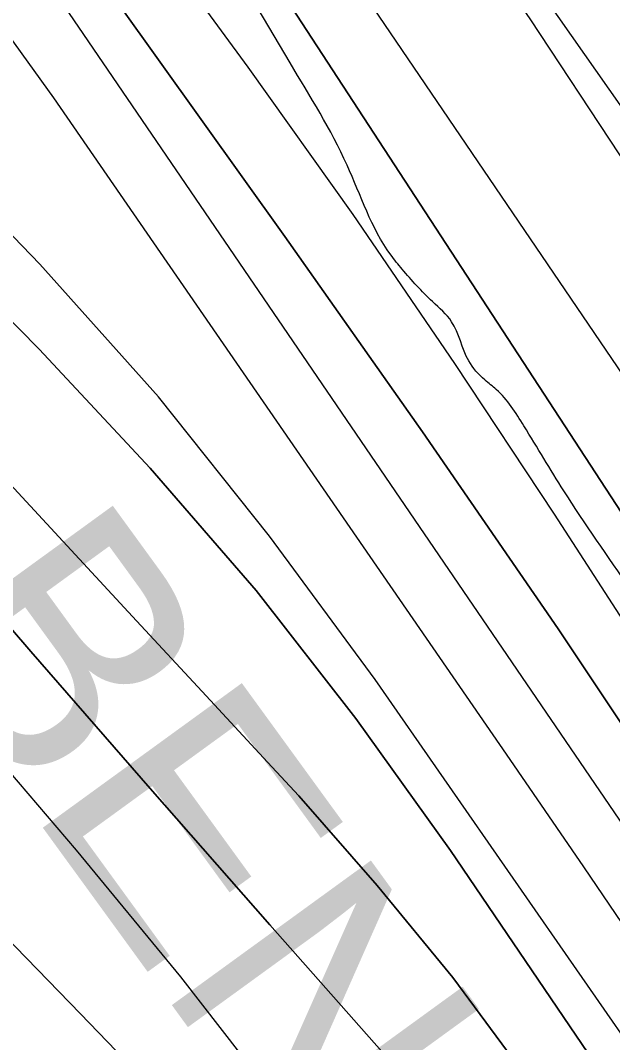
# Model space of a CAD drawing. Extents: x 3329297 to 3367176, y 649250 to 674653.
# Drawn here: x 3341150.1 to 3341390.8, y 667512.8 to 667928.5 of the extents above; entities that cross this region are included whole.
import ezdxf

# ---------------------------------------------------------------- set-up
doc = ezdxf.new("R2010")
doc.units = 0
for name, color, linetype in [('V-RIVR-EDGE', 7, 'Continuous'), ('V-RRAP-RVMT', 7, 'Continuous'), ('V-RRAP-RVMT-IDEN', 7, 'Continuous'), ('V-TOPO-DPTH', 7, 'Continuous'), ('V-TOPO-MAJR', 7, 'Continuous'), ('V-TOPO-MINR', 7, 'Continuous'), ('V-TOPO-WATR', 7, 'Continuous')]:
    doc.layers.add(name, color=color, linetype=linetype)

msp = doc.modelspace()

# ---------------------------------------------------------------- linework, layer by layer
at = {"layer": 'V-RIVR-EDGE'}
msp.add_spline([(3342816.41, 664076.7), (3342812.76, 664100.73), (3342811.24, 664114.69), (3342810.49, 664125.17), (3342811.67, 664129.43), (3342815.94, 664131.36), (3342822.14, 664130.96), (3342827.58, 664133.66), (3342827.98, 664138.7), (3342825.71, 664163.52), (3342823.01, 664169.35), (3342818.01, 664185.26), (3342816.5, 664200), (3342816.91, 664208.92), (3342818.1, 664220.94), (3342817.34, 664227.14), (3342814.66, 664243.44), (3342809.27, 664257.41), (3342808.51, 664264.01), (3342808.92, 664272.54), (3342814.79, 664296.18), (3342814.82, 664305.49), (3342810.59, 664319.46), (3342799.78, 664338.87), (3342790.88, 664350.14), (3342779.66, 664360.25), (3342778.51, 664365.3), (3342779.3, 664369.17), (3342779.69, 664370.72), (3342785.91, 664376.91), (3342798.35, 664388.13), (3342804.18, 664396.26), (3342807.71, 664410.21), (3342807.34, 664416.8), (3342805.02, 664421.46), (3342805.03, 664424.18), (3342805.05, 664435.04), (3342805.48, 664451.32), (3342803.59, 664468.39), (3342800.14, 664485.46), (3342800.15, 664492.05), (3342800.55, 664495.93), (3342805.6, 664499.41), (3342810.27, 664507.15), (3342811.45, 664513.74), (3342812.65, 664526.54), (3342808.84, 664554.08), (3342808.48, 664564.55), (3342811.98, 664571.52), (3342819.76, 664577.71), (3342825.21, 664588.56), (3342825.62, 664596.7), (3342825.25, 664604.07), (3342821.39, 664610.67), (3342817.54, 664623.86), (3342808.64, 664632.03), (3342807.5, 664639.01), (3342807.51, 664645.61), (3342805.59, 664651.04), (3342795.55, 664667.74), (3342786.28, 664683.28), (3342782.79, 664682.12), (3342779.3, 664685.62), (3342772.36, 664698.82), (3342765.01, 664705.82), (3342757.66, 664715.15), (3342754.96, 664720.97), (3342754.97, 664725.24), (3342756.92, 664729.5), (3342762.36, 664734.91), (3342763.16, 664745.77), (3342759.34, 664768.66), (3342756.66, 664780.69), (3342750.49, 664796.21), (3342738.91, 664818.35), (3342728.88, 664839.31), (3342718.83, 664850.59), (3342704.53, 664870.4), (3342673.21, 664906.93), (3342667.03, 664917.03), (3342662.4, 664928.67), (3342645.77, 664948.1), (3342638.82, 664957.43), (3342632.64, 664969.85), (3342630.72, 664978), (3342626.86, 664984.99), (3342614.87, 664996.66), (3342611.39, 664999.38), (3342609.84, 665001.32), (3342609.85, 665006.36), (3342606.76, 665010.25), (3342597.86, 665020.35), (3342593.22, 665025.41), (3342592.47, 665033.17), (3342590.94, 665044.42), (3342589.42, 665054.5), (3342588.28, 665065.36), (3342585.98, 665077), (3342585.23, 665086.7), (3342585.25, 665096.4), (3342584.88, 665101.05), (3342582.95, 665104.16), (3342580.25, 665109.59), (3342577.16, 665116.97), (3342577.18, 665122.79), (3342577.2, 665131.71), (3342577.22, 665142.56), (3342577.25, 665154.2), (3342576.12, 665167.77), (3342572.7, 665192.99), (3342566.93, 665215.11), (3342563.48, 665229.47), (3342558.85, 665239.95), (3342557.31, 665244.22), (3342555.4, 665255.47), (3342553.11, 665268.66), (3342549.27, 665284.57), (3342541.57, 665307.08), (3342537.34, 665321.83), (3342531.95, 665340.07), (3342533.51, 665343.55), (3342533.53, 665349.76), (3342526.98, 665368.39), (3342525.46, 665379.64), (3342523.54, 665388.18), (3342518.15, 665403.7), (3342515.47, 665416.12), (3342514.34, 665430.86), (3342508.57, 665450.65), (3342503.19, 665470.83), (3342492.38, 665490.63), (3342491.63, 665499.17), (3342490.87, 665508.48), (3342486.28, 665532.92), (3342483.6, 665545.33), (3342477.81, 665557.76), (3342475.93, 665580.26), (3342474.8, 665594.22), (3342470.17, 665605.48), (3342467.87, 665614.4), (3342467.13, 665629.53), (3342466.39, 665643.49), (3342466.82, 665662.1), (3342467.25, 665679.55), (3342463.41, 665695.46), (3342454.93, 665713.71), (3342445.67, 665732.35), (3342448.39, 665735.45), (3342449.55, 665735.05), (3342454.58, 665728.84), (3342456.13, 665730.38), (3342456.13, 665730.77), (3342455.37, 665734.65), (3342442.22, 665750.97), (3342428.7, 665771.56), (3342413.65, 665800.68), (3342398.6, 665832.52), (3342380.47, 665869.41), (3342358.86, 665914.06), (3342350, 665938.51), (3342337.27, 665963.36), (3342312.2, 666021.59), (3342297.17, 666058.47), (3342281.74, 666092.64), (3342274.81, 666112.43), (3342267.5, 666136.11), (3342262.92, 666165.98), (3342261.43, 666190.8), (3342261.45, 666198.56), (3342257.57, 666197.79), (3342255.25, 666199.74), (3342252.93, 666205.17), (3342252.57, 666212.54), (3342252.58, 666219.13), (3342250.29, 666232.71), (3342241.82, 666258.33), (3342236.07, 666285.87), (3342231.81, 666288.99), (3342227.55, 666291.71), (3342219.05, 666302.59), (3342218.67, 666306.86), (3342219.07, 666312.29), (3342210.16, 666314.25), (3342205.13, 666318.91), (3342203.98, 666324.35), (3342203.99, 666330.16), (3342202.08, 666339.09), (3342191.65, 666356.56), (3342180.04, 666369), (3342175.41, 666377.55), (3342164.99, 666396.96), (3342154.58, 666421.81), (3342139.95, 666463.34), (3342130.7, 666487.79), (3342122.99, 666506.43), (3342111.8, 666527.4), (3342098.68, 666554.19), (3342094.83, 666565.83), (3342092.54, 666581.74), (3342088.69, 666594.54), (3342085.25, 666612.78), (3342082.17, 666622.09), (3342072.89, 666631.81), (3342063.22, 666645.41), (3342057.44, 666657.83), (3342049.73, 666678.02), (3342048.22, 666693.14), (3342050.17, 666696.63), (3342050.96, 666704.38), (3342046.71, 666709.05), (3342039.36, 666716.82), (3342032.41, 666729.25), (3342015.81, 666761.09), (3342003.06, 666780.9), (3341996.09, 666786.35), (3341994.95, 666792.55), (3341992.63, 666796.44), (3341982.97, 666811.97), (3341967.13, 666835.28), (3341953.59, 666848.89), (3341946.63, 666857.44), (3341940.45, 666867.92), (3341935.81, 666874.14), (3341919.16, 666884.26), (3341915.69, 666890.09), (3341911.45, 666900.18), (3341899.85, 666913.78), (3341894.82, 666921.16), (3341889.03, 666931.65), (3341869.32, 666956.91), (3341855.01, 666974.78), (3341848.82, 666978.67), (3341839.53, 666986.84), (3341829.09, 667000.44), (3341821.76, 667015.19), (3341819.07, 667024.89), (3341817.15, 667031.1), (3341806.31, 667038.89), (3341788.13, 667056.77), (3341778.46, 667069.98), (3341769.56, 667076.21), (3341762.98, 667079.71), (3341756.02, 667089.04), (3341748.29, 667099.53), (3341738.62, 667112.35), (3341730.89, 667120.12), (3341719.29, 667133.73), (3341714.66, 667143.05), (3341706.55, 667156.64), (3341694.95, 667171.79), (3341682.22, 667198.97), (3341673.73, 667217.22), (3341665.66, 667244.77), (3341658.35, 667270.77), (3341654.5, 667280.86), (3341646.79, 667297.56), (3341633.67, 667325.51), (3341621.31, 667347.26), (3341603.92, 667370.57), (3341601.61, 667379.11), (3341595.05, 667392.31), (3341586.57, 667412.5), (3341578.1, 667435.79), (3341568.43, 667448.22), (3341554.13, 667467.65), (3341537.52, 667492.51), (3341516.66, 667523.97), (3341476.08, 667581.85), (3341429.71, 667650.22), (3341398.03, 667697.22), (3341370.98, 667737.23), (3341354.76, 667763.64), (3341343.55, 667778.41), (3341338.9, 667782.3), (3341332.33, 667790.07), (3341325.39, 667805.99), (3341317.65, 667814.15), (3341305.28, 667827.37), (3341300.64, 667833.19), (3341282.89, 667869.69), (3341259.72, 667911.24), (3341224.58, 667969.5), (3341190.57, 668018.45), (3341159.67, 668067), (3341126.02, 668105.48), (3341085.81, 668151.72), (3341034.77, 668213.12), (3340998.8, 668250.83), (3340967.07, 668282.32), (3340929.92, 668312.66), (3340887.35, 668349.99), (3340852.52, 668378), (3340818.08, 668406.01), (3340783.64, 668439.06), (3340747.67, 668475.99), (3340722.92, 668504.36), (3340704.36, 668525.73), (3340693.92, 668537.01), (3340680.75, 668543.24), (3340672.61, 668546.75), (3340664.48, 668552.59), (3340650.93, 668563.48), (3340645.91, 668568.92), (3340640.88, 668576.69), (3340634.7, 668584.08), (3340619.62, 668601.57), (3340609.54, 668604.69), (3340603.74, 668608.97), (3340599.1, 668614.41), (3340595.62, 668621.01), (3340589.43, 668627.24), (3340567.76, 668645.9), (3340549.95, 668659.13), (3340496.93, 668702.7), (3340430.76, 668760.64), (3340383.93, 668798.76), (3340346.77, 668824.45), (3340316.96, 668845.08), (3340289.86, 668863.37), (3340255.41, 668891.77), (3340209.37, 668936.09), (3340181.13, 668962.92), (3340159.06, 668977.32), (3340134.29, 668996.39), (3340120.75, 669009.22), (3340113.4, 669017.77), (3340109.92, 669023.59), (3340107.6, 669025.92), (3340099.85, 669026.72), (3340094.42, 669027.9), (3340089.39, 669030.24), (3340085.14, 669036.45), (3340084.76, 669043.04), (3340082.06, 669046.15), (3340066.19, 669058.99), (3340051.1, 669071.44), (3340041.8, 669077.66), (3339987.61, 669116.19), (3339929.52, 669149.3), (3339882.28, 669177.34), (3339823.8, 669212), (3339768.82, 669245.87), (3339704.94, 669289.46), (3339659.64, 669320.6), (3339613.98, 669359.49), (3339576.03, 669382.85), (3339562.87, 669392.97), (3339559.39, 669394.53), (3339555.89, 669394.15), (3339553.17, 669389.89), (3339550.84, 669388.73), (3339546.19, 669392.24), (3339540.39, 669395.35), (3339537.28, 669393.03), (3339533.01, 669392.66), (3339518.67, 669398.12), (3339507.83, 669404.74), (3339498.93, 669411.35), (3339490.01, 669411.38), (3339486.53, 669416.04), (3339483.43, 669417.6), (3339473.36, 669420.73), (3339460.58, 669427.74), (3339447.8, 669435.52), (3339435.41, 669443.31), (3339423.8, 669453.42), (3339413.36, 669464.7), (3339407.94, 669471.3), (3339393.62, 669479.48), (3339378.13, 669489.21), (3339357.61, 669502.45), (3339355.67, 669504.78), (3339358.39, 669506.33), (3339359.56, 669509.43), (3339359.18, 669510.98), (3339356.48, 669515.25), (3339347.17, 669516.82), (3339341.34, 669512.57), (3339338.24, 669513.36), (3339320.82, 669525.81), (3339311.15, 669534.75), (3339296.06, 669548.75), (3339293.35, 669550.31), (3339286.37, 669549.16), (3339280.93, 669546.46), (3339277.05, 669546.47), (3339268.14, 669549.98), (3339250.71, 669559.72), (3339229.04, 669575.67), (3339210.84, 669586.97), (3339202.33, 669595.13), (3339200.4, 669599.4), (3339200.02, 669604.83), (3339198.1, 669611.04), (3339183.01, 669622.71), (3339166.35, 669632.45)], degree=3, dxfattribs=at)
at = {"layer": 'V-RRAP-RVMT'}
msp.add_line((3341422.32, 667853.53), (3341352.04, 667953.86), dxfattribs=at)
at = {"layer": 'V-TOPO-DPTH'}
for points in [[(3341137.76, 668102.82), (3341154.48, 668083.17), (3341170.75, 668063.13), (3341186.41, 668042.6), (3341201.7, 668021.8), (3341216.45, 668000.62), (3341230.84, 667979.17), (3341608.08, 667400.76), (3341615.47, 667389.4), (3341622.83, 667378.02), (3341630.16, 667366.62), (3341637.47, 667355.21), (3341644.76, 667343.78), (3341652.06, 667332.36), (3341659.35, 667320.93), (3341666.65, 667309.51), (3341680.77, 667287.39), (3341695.13, 667264.91), (3341709.51, 667242.44), (3341723.89, 667219.98), (3341738.29, 667197.52), (3341908.11, 666932.71)], [(3341104.06, 668055.41), (3341257.64, 667840.64), (3341313.58, 667761.14), (3341368.7, 667681.08), (3341422.6, 667600.2), (3341475.68, 667518.75), (3341557.41, 667391.26), (3341568.97, 667373.13), (3341580.49, 667354.96), (3341591.93, 667336.75), (3341603.33, 667318.5), (3341679.99, 667195.14), (3341729.48, 667115.07), (3341778.71, 667034.84)], [(3341778.71, 667034.84), (3341729.48, 667115.07), (3341679.99, 667195.14), (3341603.33, 667318.5), (3341591.93, 667336.75), (3341580.49, 667354.96), (3341568.97, 667373.13), (3341557.41, 667391.26), (3341475.68, 667518.75), (3341422.6, 667600.2), (3341368.7, 667681.08), (3341313.58, 667761.14), (3341257.64, 667840.64), (3341104.06, 668055.41)], [(3341871.92, 666787.71), (3341545.81, 667333.66), (3341545.26, 667334.57), (3341544.14, 667336.39), (3341543.58, 667337.3), (3341539.12, 667344.4), (3341536.3, 667348.84), (3341533.47, 667353.27), (3341530.6, 667357.68), (3341527.71, 667362.08), (3341472.13, 667445.97), (3341441.3, 667492.21), (3341410.31, 667538.34), (3341379.07, 667584.31), (3341347.66, 667630.15), (3341163.74, 667897.04), (3341145.35, 667922.71)], [(3341871.92, 666787.71), (3341545.81, 667333.66), (3341545.26, 667334.57), (3341544.14, 667336.39), (3341543.58, 667337.3), (3341539.12, 667344.4), (3341536.3, 667348.84), (3341533.47, 667353.27), (3341530.6, 667357.68), (3341527.71, 667362.08), (3341472.13, 667445.97), (3341441.3, 667492.21), (3341410.31, 667538.34), (3341379.07, 667584.31), (3341347.66, 667630.15), (3341163.74, 667897.04), (3341145.35, 667922.71)], [(3341083.52, 667870.17), (3341157.79, 667794.75), (3341202.82, 667746.46), (3341246, 667696.64), (3341286.4, 667644.54), (3341324.94, 667590.92), (3341475.12, 667369.46), (3341492.67, 667343.06), (3341509.91, 667316.46), (3341526.65, 667289.55), (3341543.08, 667262.43), (3341581.71, 667197.34), (3341616.91, 667137.35), (3341651.73, 667077.14), (3341685.95, 667016.6), (3341719.79, 666955.83), (3341928.37, 666576.87), (3341943.16, 666549.3), (3341957.55, 666521.53), (3341971.34, 666493.45), (3341984.73, 666465.17), (3342014.48, 666400.56), (3342041.88, 666339.59), (3342068.54, 666278.3)], [(3342068.54, 666278.3), (3342041.88, 666339.59), (3342014.48, 666400.56), (3341984.73, 666465.17), (3341971.34, 666493.45), (3341957.55, 666521.53), (3341943.16, 666549.3), (3341928.37, 666576.87), (3341719.79, 666955.83), (3341685.95, 667016.6), (3341651.73, 667077.14), (3341616.91, 667137.35), (3341581.71, 667197.34), (3341543.08, 667262.43), (3341526.65, 667289.55), (3341509.91, 667316.46), (3341492.67, 667343.06), (3341475.12, 667369.46), (3341324.94, 667590.92), (3341286.4, 667644.54), (3341246, 667696.64), (3341202.82, 667746.46), (3341157.79, 667794.75), (3341083.52, 667870.17)], [(3341144.15, 667741.81), (3341170.77, 667713.11), (3341197.37, 667684.39), (3341223.95, 667655.65), (3341250.5, 667626.89), (3341263.23, 667613.09), (3341295.18, 667576.66), (3341325.84, 667539.24), (3341354.6, 667500.33), (3341382.07, 667460.43), (3341466.29, 667331.31), (3341475.41, 667317), (3341484.34, 667302.58), (3341492.98, 667287.98), (3341501.42, 667273.26), (3341716.55, 666889.35)], [(3341144.15, 667741.81), (3341170.77, 667713.11), (3341197.37, 667684.39), (3341223.95, 667655.65), (3341250.5, 667626.89), (3341263.23, 667613.09), (3341295.18, 667576.66), (3341325.84, 667539.24), (3341354.6, 667500.33), (3341382.07, 667460.43), (3341466.29, 667331.31), (3341475.41, 667317), (3341484.34, 667302.58), (3341492.98, 667287.98), (3341501.42, 667273.26), (3341716.55, 666889.35)], [(3341623.65, 666996.78), (3341470.8, 667281.93), (3341467.98, 667287.05), (3341465.09, 667292.12), (3341462.08, 667297.12), (3341459, 667302.08), (3341431.31, 667345.53), (3341418.98, 667363.96), (3341406.12, 667382.01), (3341392.48, 667399.46), (3341378.32, 667416.52), (3341363.74, 667433.28), (3341349.13, 667450), (3341334.48, 667466.7), (3341319.81, 667483.37), (3341251.54, 667560.74), (3341202.86, 667616.2), (3341154.38, 667671.85), (3341106.21, 667727.75)], [(3341106.21, 667727.75), (3341154.38, 667671.85), (3341202.86, 667616.2), (3341251.54, 667560.74), (3341319.81, 667483.37), (3341334.48, 667466.7), (3341349.13, 667450), (3341363.74, 667433.28), (3341378.32, 667416.52), (3341392.48, 667399.46), (3341406.12, 667382.01), (3341418.98, 667363.96), (3341431.31, 667345.53), (3341459, 667302.08), (3341462.08, 667297.12), (3341465.09, 667292.12), (3341467.98, 667287.05), (3341470.8, 667281.93), (3341623.65, 666996.78)]]:
    msp.add_lwpolyline(points, dxfattribs=at)
at = {"layer": 'V-TOPO-MAJR'}
msp.add_lwpolyline([(3342186.27, 665545.24), (3341820.92, 666452.1), (3341819.26, 666456.15), (3341817.57, 666460.18), (3341815.83, 666464.18), (3341814.06, 666468.18), (3341728.93, 666656.73), (3341683.52, 666754.47), (3341636.71, 666851.51), (3341587.81, 666947.52), (3341537.51, 667042.83), (3341443.59, 667216.2), (3341429.7, 667240.71), (3341415.2, 667264.83), (3341399.78, 667288.38), (3341383.75, 667311.54), (3341296.04, 667433.19), (3341256.2, 667486.76), (3341215.34, 667539.52), (3341172.95, 667591.05), (3341129.52, 667641.76)], dxfattribs=at)
at = {"layer": 'V-TOPO-MINR'}
for points in [[(3342189.2, 666175.28), (3342141.23, 666287.97), (3342040.66, 666518.34), (3342033.16, 666534.89), (3342025.36, 666551.3), (3342017.11, 666567.49), (3342008.57, 666583.53), (3341936.91, 666713.67), (3341891.79, 666794.37), (3341845.96, 666874.66), (3341799.07, 666954.33), (3341751.48, 667033.6), (3341573.07, 667326.35), (3341567.42, 667335.56), (3341561.74, 667344.76), (3341556.01, 667353.92), (3341550.24, 667363.06), (3341507.31, 667430.69), (3341479.84, 667473.49), (3341452.09, 667516.11), (3341423.93, 667558.46), (3341395.49, 667600.63), (3341082.73, 668059.45), (3340316.23, 668769.41)], [(3341895.67, 667048.62), (3341861.97, 667109.98), (3341827.59, 667170.96), (3341792.22, 667231.36), (3341756.19, 667291.39), (3341714.28, 667359.9), (3341698.67, 667385.36), (3341683.01, 667410.79), (3341667.28, 667436.18), (3341651.52, 667461.54), (3341429.29, 667818.02), (3341393.68, 667873.84), (3341357.31, 667929.15), (3341319.79, 667983.68), (3341281.52, 668037.7), (3341236.49, 668099.86), (3341219.72, 668122.06), (3341202.38, 668143.78), (3341184.18, 668164.78), (3341165.41, 668185.31), (3341017.82, 668340.33)], [(3341847.41, 667082.78), (3341788.64, 667178.34), (3341666.37, 667372.96), (3341659.62, 667383.67), (3341652.84, 667394.37), (3341646.03, 667405.04), (3341639.2, 667415.7), (3341591.49, 667489.89), (3341560.61, 667537.52), (3341529.49, 667585), (3341498.02, 667632.23), (3341466.31, 667679.32), (3341172.62, 668111.86), (3341169.37, 668116.46), (3341166.02, 668120.98), (3341162.51, 668125.37), (3341158.89, 668129.68), (3341119.39, 668175.02)], [(3341908.11, 666932.71), (3341738.29, 667197.52), (3341723.89, 667219.98), (3341709.51, 667242.44), (3341695.13, 667264.91), (3341680.77, 667287.39), (3341666.65, 667309.51), (3341659.35, 667320.93), (3341652.06, 667332.36), (3341644.76, 667343.78), (3341637.47, 667355.21), (3341630.16, 667366.62), (3341622.83, 667378.02), (3341615.47, 667389.4), (3341608.08, 667400.76), (3341230.84, 667979.17), (3341216.45, 668000.62), (3341201.7, 668021.8), (3341186.41, 668042.6), (3341170.75, 668063.13), (3341154.48, 668083.17), (3341137.76, 668102.82)], [(3341772.26, 667095.37), (3341743.64, 667140.45), (3341715.05, 667185.55), (3341686.5, 667230.67), (3341657.99, 667275.82), (3341636.34, 667310.13), (3341618.62, 667338.11), (3341600.85, 667366.04), (3341582.97, 667393.92), (3341565.04, 667421.75), (3341367.16, 667727.7), (3341326.65, 667788.95), (3341285.32, 667849.64), (3341242.75, 667909.46), (3341199.37, 667968.72), (3341139.07, 668049.33)], [(3341871.92, 666787.71), (3341545.81, 667333.66), (3341545.26, 667334.57), (3341544.14, 667336.39), (3341543.58, 667337.3), (3341539.12, 667344.4), (3341536.3, 667348.84), (3341533.47, 667353.27), (3341530.6, 667357.68), (3341527.71, 667362.08), (3341472.13, 667445.97), (3341441.3, 667492.21), (3341410.31, 667538.34), (3341379.07, 667584.31), (3341347.66, 667630.15), (3341163.74, 667897.04), (3341145.35, 667922.71)], [(3342349.38, 665627.96), (3341997.45, 666523), (3341996.52, 666525.28), (3341994.55, 666529.78), (3341992.4, 666534.2), (3341990.08, 666538.53), (3341988.86, 666540.67), (3341624.77, 667163.06), (3341608.7, 667190.33), (3341592.53, 667217.53), (3341576.18, 667244.64), (3341559.72, 667271.67), (3341542.96, 667298.51), (3341525.89, 667325.16), (3341508.37, 667351.51), (3341490.55, 667377.66), (3341294.34, 667660.4), (3341251.32, 667718.78), (3341206.22, 667775.4), (3341157.99, 667829.37), (3341107.66, 667881.58)], [(3342068.54, 666278.3), (3342041.88, 666339.59), (3342014.48, 666400.56), (3341984.73, 666465.17), (3341971.34, 666493.45), (3341957.55, 666521.53), (3341943.16, 666549.3), (3341928.37, 666576.87), (3341719.79, 666955.83), (3341685.95, 667016.6), (3341651.73, 667077.14), (3341616.91, 667137.35), (3341581.71, 667197.34), (3341543.08, 667262.43), (3341526.65, 667289.55), (3341509.91, 667316.46), (3341492.67, 667343.06), (3341475.12, 667369.46), (3341324.94, 667590.92), (3341286.4, 667644.54), (3341246, 667696.64), (3341202.82, 667746.46), (3341157.79, 667794.75), (3341083.52, 667870.17)], [(3341716.55, 666889.35), (3341501.42, 667273.26), (3341492.98, 667287.98), (3341484.34, 667302.58), (3341475.41, 667317), (3341466.29, 667331.31), (3341382.07, 667460.43), (3341354.6, 667500.33), (3341325.84, 667539.24), (3341295.18, 667576.66), (3341263.23, 667613.09), (3341250.5, 667626.89), (3341223.95, 667655.65), (3341197.37, 667684.39), (3341170.77, 667713.11), (3341144.15, 667741.81)], [(3341623.65, 666996.78), (3341470.8, 667281.93), (3341467.98, 667287.05), (3341465.09, 667292.12), (3341462.08, 667297.12), (3341459, 667302.08), (3341431.31, 667345.53), (3341418.98, 667363.96), (3341406.12, 667382.01), (3341392.48, 667399.46), (3341378.32, 667416.52), (3341363.74, 667433.28), (3341349.13, 667450), (3341334.48, 667466.7), (3341319.81, 667483.37), (3341251.54, 667560.74), (3341202.86, 667616.2), (3341154.38, 667671.85), (3341106.21, 667727.75)], [(3341125.55, 667574.86), (3341152.59, 667547.16), (3341174.53, 667524.55), (3341196.36, 667501.85), (3341218.06, 667479.01), (3341239.67, 667456.09), (3341260.66, 667432.66), (3341280.93, 667408.65), (3341300.12, 667383.77), (3341318.59, 667358.31), (3341375.91, 667275.48), (3341383.68, 667263.74), (3341391.11, 667251.8), (3341398.03, 667239.56), (3341404.61, 667227.11), (3341576.98, 666884.12)]]:
    msp.add_lwpolyline(points, dxfattribs=at)
at = {"layer": 'V-TOPO-WATR'}
msp.add_lwpolyline([(3341778.71, 667034.84), (3341729.48, 667115.07), (3341679.99, 667195.14), (3341603.33, 667318.5), (3341591.93, 667336.75), (3341580.49, 667354.96), (3341568.97, 667373.13), (3341557.41, 667391.26), (3341475.68, 667518.75), (3341422.6, 667600.2), (3341368.7, 667681.08), (3341313.58, 667761.14), (3341257.64, 667840.64), (3341104.06, 668055.41)], dxfattribs=at)

# ---------------------------------------------------------------- texts
at = {"layer": 'V-RRAP-RVMT-IDEN'}
msp.add_text('BEND', height=100, rotation=306.0152, dxfattribs=at).set_placement((3341100.34, 667681.21))

doc.saveas('drawing.dxf')
